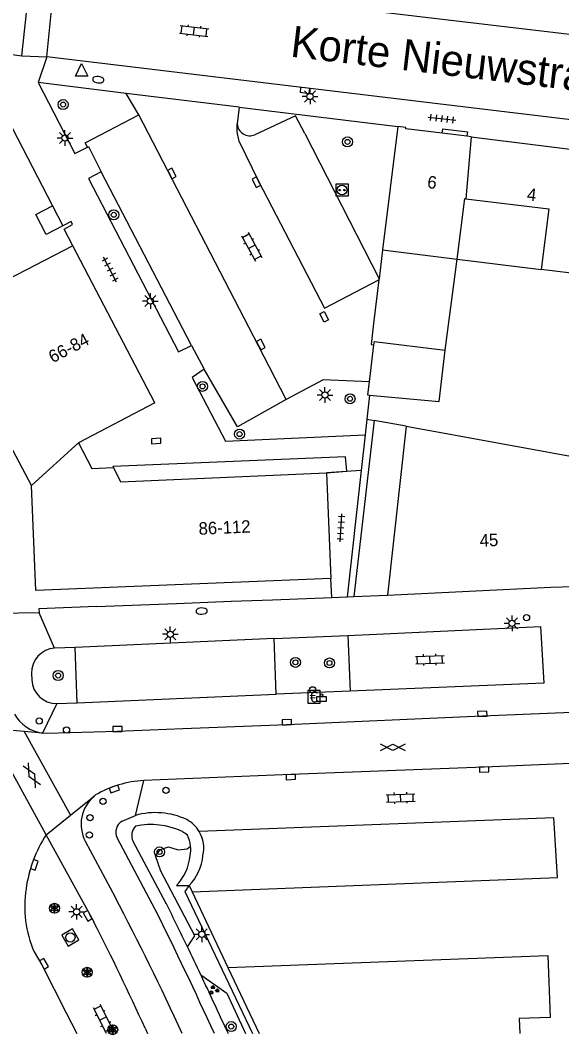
# Model space of a CAD drawing. Extents: x 132998 to 136004, y 396998 to 398512.
# Drawn here: x 134524.2 to 134567.6, y 396999.9 to 397081.2 of the extents above; entities that cross this region are included whole.
import ezdxf

# ---------------------------------------------------------------- set-up
doc = ezdxf.new("R2010")
doc.units = 0
for name, color, linetype in [('gg-afsc-erfafscheiding', 7, 'Continuous'), ('gg-afsc-muur', 7, 'Continuous'), ('gg-anno-huisnummerreeks BGT', 7, 'Continuous'), ('gg-anno-openbare ruimte label', 7, 'Continuous'), ('gg-bbg-bijgebouw', 7, 'Continuous'), ('gg-bbg-hoofdgebouw', 7, 'Continuous'), ('gg-bbg-onder overbouw', 7, 'Continuous'), ('gg-bbg-pand overbouw', 7, 'Continuous'), ('gg-bbg-tussenscheiding', 7, 'Continuous'), ('gg-knt-verharding', 7, 'Continuous'), ('gg-knt-verharding nz', 7, 'Continuous'), ('gt-grn-groengrens', 7, 'Continuous'), ('gt-grn-vlakafsluiter', 7, 'Continuous'), ('gt-grn-weggrens', 7, 'Continuous'), ('gt-symb-afvalbak', 7, 'Continuous'), ('gt-symb-betaalautomaat', 7, 'Continuous'), ('gt-symb-boom', 7, 'Continuous'), ('gt-symb-brandkraan', 7, 'Continuous'), ('gt-symb-drukknoppaal', 7, 'Continuous'), ('gt-symb-gesloten verharding', 7, 'Continuous'), ('gt-symb-groenvak', 7, 'Continuous'), ('gt-symb-klinker verharding', 7, 'Continuous'), ('gt-symb-kolk', 7, 'Continuous'), ('gt-symb-kolk center center', 7, 'Continuous'), ('gt-symb-laadpunt elektrisch vervoer', 7, 'Continuous'), ('gt-symb-lichtmast', 7, 'Continuous'), ('gt-symb-rioolschacht', 7, 'Continuous'), ('gt-symb-solitaire heester', 7, 'Continuous'), ('gt-symb-tegel verharding', 7, 'Continuous'), ('gt-symb-verkeersbordpaal', 7, 'Continuous'), ('gt-symb-verkeersregelinstallatiepaal', 7, 'Continuous'), ('gt-symb-waterafsluiter', 7, 'Continuous')]:
    doc.layers.add(name, color=color, linetype=linetype)

# ---------------------------------------------------------------- blocks, each defined once
blk = doc.blocks.new('gt0-TEG1')
at = {"layer": 'gt-symb-tegel verharding'}
for p, q in [((-1.125, 0), (1.125, 0)), ((-0.9, -0.25), (-0.9, 0.25)), ((-0.45, -0.25), (-0.45, 0.25)), ((0, -0.25), (0, 0.25)), ((0.45, -0.25), (0.45, 0.25)), ((0.9, -0.25), (0.9, 0.25))]:
    blk.add_line(p, q, dxfattribs=at)
blk = doc.blocks.new('gt0-BOOM')
at = {"layer": 'gt-symb-boom'}
for radius in [0.4, 0.2]:
    blk.add_circle((0, 0), radius, dxfattribs=at)
blk = doc.blocks.new('gt0-VPAAL')
at = {"layer": 'gt-symb-verkeersbordpaal'}
blk.add_circle((0, 0), 0.25, dxfattribs=at)
blk = doc.blocks.new('gt0-KL1')
at = {"layer": 'gt-symb-klinker verharding'}
for p, q in [((-1.15, 0.3), (1.15, 0.3)), ((-1, -0.3), (-1, 0.3)), ((-0.5, 0.3), (-0.5, 0.45)), ((0, -0.3), (0, 0.3)), ((0.5, 0.3), (0.5, 0.45)), ((1, -0.3), (1, 0.3)), ((-1.15, -0.3), (1.15, -0.3)), ((-0.5, -0.45), (-0.5, -0.3)), ((0.5, -0.45), (0.5, -0.3))]:
    blk.add_line(p, q, dxfattribs=at)
blk = doc.blocks.new('gt0-LMAST')
at = {"layer": 'gt-symb-lichtmast'}
for p, q in [((-0.182, 0.173), (-0.447, 0.438)), ((-0.005, 0.246), (-0.005, 0.621)), ((0.172, 0.173), (0.437, 0.438)), ((-0.255, -0.004), (-0.63, -0.004)), ((-0.182, -0.181), (-0.447, -0.446)), ((-0.005, -0.254), (-0.005, -0.629)), ((0.437, -0.446), (0.172, -0.181)), ((0.245, -0.004), (0.62, -0.004))]:
    blk.add_line(p, q, dxfattribs=at)
blk.add_circle((-0.005, -0.004), 0.25, dxfattribs=at)
blk = doc.blocks.new('gt0-BR')
at = {"layer": 'gt-symb-brandkraan'}
for centre, radius, start, end in [((-0.244, 0), 0.206, 107.56694, 252.43307), ((0.599, -2.664), 3, 106.89205, 107.56694), ((0, -0.691), 0.938, 73.10799, 106.89205), ((-0.599, -2.664), 3, 72.43309, 73.10799), ((0.244, 0), 0.206, 287.56695, 72.43309), ((0.599, 2.664), 3, 252.43307, 253.10797), ((0, 0.691), 0.938, 253.10797, 286.89206), ((-0.599, 2.664), 3, 286.89206, 287.56695)]:
    blk.add_arc(centre, radius, start, end, dxfattribs=at)
blk = doc.blocks.new('gt0-KOLK')
at = {"layer": 'gt-symb-kolk'}
blk.add_lwpolyline([(0, 0), (0.375, 0), (0.375, 0.4), (-0.375, 0.4), (-0.375, 0), (0, 0)], dxfattribs=at)
blk = doc.blocks.new('gt0-KOLKCC')
at = {"layer": 'gt-symb-kolk center center'}
blk.add_lwpolyline([(-0.375, 0.2), (0.375, 0.2), (0.375, -0.2), (-0.375, -0.2)], close=True, dxfattribs=at)
blk = doc.blocks.new('gt0-LEV')
at = {"layer": 'gt-symb-laadpunt elektrisch vervoer'}
blk.add_lwpolyline([(-0.486, 0.501), (0.486, 0.501), (0.486, -0.499), (-0.486, -0.499)], close=True, dxfattribs=at)
for centre, radius in [((0, 0), 0.393), ((-0.186, 0), 0.0566), ((0.186, 0), 0.0566)]:
    blk.add_circle(centre, radius, dxfattribs=at)
blk = doc.blocks.new('gt0-DPAAL')
at = {"layer": 'gt-symb-drukknoppaal'}
blk.add_circle((0, 0), 0.25, dxfattribs=at)
blk = doc.blocks.new('gt0-VIPAAL')
at = {"layer": 'gt-symb-verkeersregelinstallatiepaal'}
blk.add_circle((0, 0), 0.25, dxfattribs=at)
blk = doc.blocks.new('gt0-GESVH1')
at = {"layer": 'gt-symb-gesloten verharding'}
for p, q in [((-0.992, -0.261), (0.008, 0.239)), ((0.008, -0.261), (-0.992, 0.239)), ((0.008, 0.239), (1.008, -0.261)), ((1.008, 0.239), (0.008, -0.261))]:
    blk.add_line(p, q, dxfattribs=at)
blk = doc.blocks.new('gt0-BA')
at = {"layer": 'gt-symb-betaalautomaat'}
blk.add_lwpolyline([(-0.498, -0.507), (0.502, -0.507), (0.502, 0.493), (-0.498, 0.493)], close=True, dxfattribs=at)
blk.add_text('€', height=0.9, dxfattribs=at).set_placement((-0.357, -0.457))
blk = doc.blocks.new('gt0-ABAK')
at = {"layer": 'gt-symb-afvalbak'}
blk.add_lwpolyline([(0.375, -0.5), (-0.375, -0.5), (-0.375, -0.1), (0.375, -0.1)], close=True, dxfattribs=at)
blk.add_circle((0, 0), 0.1, dxfattribs=at)
blk = doc.blocks.new('gt0-WAFSL')
at = {"layer": 'gt-symb-waterafsluiter'}
for p, q in [((-0.5, -0.333), (0, 0.667)), ((0, 0.667), (0.5, -0.333)), ((0.5, -0.333), (-0.5, -0.333))]:
    blk.add_line(p, q, dxfattribs=at)
blk = doc.blocks.new('gt0-GRVAK')
at = {"layer": 'gt-symb-groenvak'}
for p, q in [((-0.11, 0.189), (-0.228, 0.24)), ((-0.182, 0.153), (0.088, 0.153)), ((-0.091, 0.211), (-0.156, 0.322)), ((-0.047, 0.214), (-0.047, 0.393)), ((-0.004, 0.211), (0.061, 0.322)), ((0.015, 0.189), (0.133, 0.24)), ((0.262, -0.052), (0.197, 0.059)), ((0.305, -0.049), (0.305, 0.13)), ((0.349, -0.052), (0.414, 0.059)), ((-0.245, -0.228), (-0.363, -0.177)), ((-0.318, -0.264), (-0.047, -0.264)), ((-0.226, -0.206), (-0.291, -0.095)), ((-0.183, -0.203), (-0.183, -0.024)), ((-0.139, -0.206), (-0.074, -0.095)), ((-0.12, -0.228), (-0.002, -0.177)), ((0.243, -0.074), (0.125, -0.023)), ((0.17, -0.11), (0.441, -0.11)), ((0.368, -0.074), (0.486, -0.023))]:
    blk.add_line(p, q, dxfattribs=at)
blk = doc.blocks.new('gt0-SH')
at = {"layer": 'gt-symb-solitaire heester'}
blk.add_circle((0, 0), 0.4, dxfattribs=at)
for centre, start, end in [((-0.346, 0.2), 270, 30), ((-0.346, -0.2), 330, 90), ((0, 0.4), 210, 330), ((0.346, 0.2), 150, 270), ((0.346, -0.2), 90, 210), ((0, -0.4), 30, 150)]:
    blk.add_arc(centre, 0.4, start, end, dxfattribs=at)
blk = doc.blocks.new('gt0-RS')
at = {"layer": 'gt-symb-rioolschacht'}
blk.add_lwpolyline([(-0.5, -0.5), (0.5, -0.5), (0.5, 0.5), (-0.5, 0.5)], close=True, dxfattribs=at)
blk.add_circle((0, 0), 0.375, dxfattribs=at)

msp = doc.modelspace()

# ---------------------------------------------------------------- linework, layer by layer
at = {"layer": 'gg-afsc-erfafscheiding'}
for p, q in [((134558.205, 397054.727), (134559.165, 397062.032)), ((134559.165, 397062.032), (134565.918, 397061.193))]:
    msp.add_line(p, q, dxfattribs=at)
at = {"layer": 'gg-afsc-muur'}
for p, q in [((134553.201, 397062.776), (134552.917, 397060.461)), ((134552.905, 397060.365), (134552.477, 397056.872)), ((134552.917, 397060.461), (134552.905, 397060.365)), ((134552.146, 397051.133), (134551.94, 397049.21)), ((134530.271, 397034.194), (134536.681, 397034.439)), ((134541.058, 397034.623), (134544.376, 397034.75)), ((134537.688, 397011.848), (134537.927, 397011.344)), ((134537.927, 397011.344), (134540.797, 397005.304)), ((134540.797, 397005.304), (134543.317, 397000))]:
    msp.add_line(p, q, dxfattribs=at)
for points in [[(134552.477, 397056.872), (134552.272, 397055.203), (134552.48, 397055.178)], [(134537.688, 397011.848), (134537.338, 397011.378), (134542.784, 397000)]]:
    msp.add_lwpolyline(points, dxfattribs=at)
at = {"layer": 'gg-bbg-bijgebouw'}
for p, q in [((134552.512, 397055.442), (134552.48, 397055.178)), ((134552.512, 397055.442), (134558.205, 397054.727)), ((134552.48, 397055.178), (134552.116, 397052.207))]:
    msp.add_line(p, q, dxfattribs=at)
for points in [[(134552.146, 397051.133), (134557.723, 397050.63), (134558.205, 397054.727)], [(134552.116, 397052.207), (134551.987, 397051.152), (134552.146, 397051.133)]]:
    msp.add_lwpolyline(points, dxfattribs=at)
at = {"layer": 'gg-bbg-hoofdgebouw'}
for p, q in [((134521.84, 397075.74), (134526.748, 397066.294)), ((134554.43, 397072.665), (134553.201, 397062.776)), ((134559.96, 397071.868), (134557.975, 397072.114)), ((134560.292, 397071.827), (134559.96, 397071.868)), ((134534.95, 397050.51), (134528.363, 397063.108)), ((134553.201, 397062.776), (134559.165, 397062.032)), ((134570.695, 397060.611), (134565.918, 397061.193)), ((134534.95, 397050.51), (134528.82, 397047.32)), ((134551.94, 397049.21), (134551.801, 397047.967)), ((134551.94, 397049.21), (134552.53, 397049.103)), ((134551.801, 397047.967), (134551.479, 397045.087)), ((134548.7, 397044.9), (134549.06, 397036.45)), ((134551.479, 397045.087), (134550.349, 397034.978)), ((134525.42, 397035.49), (134525.06, 397043.9)), ((134549.06, 397036.45), (134525.42, 397035.49)), ((134553.584, 397035.122), (134566.674, 397035.757)), ((134566.674, 397035.757), (134570.253, 397035.847)), ((134550.349, 397034.978), (134550.891, 397035.01))]:
    msp.add_line(p, q, dxfattribs=at)
for points in [[(134557.975, 397072.114), (134555.057, 397072.475), (134555.072, 397072.586), (134554.43, 397072.665)], [(134560.292, 397071.827), (134571.031, 397070.499), (134571.046, 397070.626)], [(134559.165, 397062.032), (134559.774, 397066.881), (134559.865, 397066.87)], [(134559.865, 397066.87), (134566.51, 397066.052), (134565.918, 397061.193)], [(134528.363, 397063.108), (134527.667, 397064.439), (134528.35, 397064.794), (134528.226, 397065.033), (134527.578, 397064.697)], [(134555.088, 397048.638), (134570.307, 397045.873), (134570.455, 397046.697)], [(134528.82, 397047.32), (134529.89, 397045.26), (134531.62, 397045.35)], [(134525.06, 397043.9), (134523.35, 397047.13), (134519.26, 397045.11)]]:
    msp.add_lwpolyline(points, dxfattribs=at)
at = {"layer": 'gg-bbg-onder overbouw'}
for p, q in [((134552.53, 397049.103), (134550.891, 397035.01)), ((134555.088, 397048.638), (134553.584, 397035.122))]:
    msp.add_line(p, q, dxfattribs=at)
for points in [[(134527.578, 397064.697), (134526.229, 397063.996), (134525.399, 397065.593), (134526.748, 397066.294)], [(134531.62, 397045.35), (134532.2, 397044.18), (134548.7, 397044.9)]]:
    msp.add_lwpolyline(points, dxfattribs=at)
at = {"layer": 'gg-bbg-pand overbouw'}
for p, q in [((134526.748, 397066.294), (134527.578, 397064.697)), ((134555.088, 397048.638), (134552.53, 397049.103)), ((134550.891, 397035.01), (134553.584, 397035.122))]:
    msp.add_line(p, q, dxfattribs=at)
msp.add_lwpolyline([(134548.7, 397044.9), (134550.322, 397045.042), (134550.216, 397046.192), (134531.585, 397045.421), (134531.62, 397045.35)], dxfattribs=at)
at = {"layer": 'gg-bbg-tussenscheiding'}
for p, q in [((134560.292, 397071.827), (134559.865, 397066.87)), ((134528.363, 397063.108), (134513.793, 397055.537)), ((134525.06, 397043.9), (134528.82, 397047.32))]:
    msp.add_line(p, q, dxfattribs=at)
at = {"layer": 'gg-knt-verharding'}
for p, q in [((134524.288, 397078.31), (134525.05, 397085.27)), ((134521.47, 397078.69), (134524.288, 397078.31)), ((134589.755, 397070.618), (134526.29, 397078.23)), ((134532.636, 397075.307), (134525.6, 397076.17)), ((134541.697, 397074.203), (134532.636, 397075.307)), ((134533.653, 397073.589), (134532.636, 397075.307)), ((134541.697, 397074.203), (134541.538, 397072.858)), ((134541.697, 397074.203), (134554.43, 397072.665)), ((134546.953, 397072.087), (134552.917, 397060.461)), ((134537.89, 397055.12), (134530.63, 397069.03)), ((134537.89, 397055.12), (134538.9, 397053.21)), ((134551.479, 397045.087), (134548.7, 397044.9)), ((134536.681, 397034.439), (134541.058, 397034.623)), ((134544.376, 397034.75), (134549.118, 397034.931)), ((134549.118, 397034.931), (134550.349, 397034.978)), ((134525.662, 397033.689), (134522.342, 397033.637)), ((134530.271, 397034.194), (134525.639, 397034.013)), ((134525.639, 397034.013), (134525.662, 397033.689)), ((134544.501, 397031.646), (134550.412, 397031.874)), ((134550.412, 397031.874), (134550.594, 397027.415)), ((134544.67, 397027.176), (134544.501, 397031.646)), ((134528.567, 397030.914), (134526.915, 397030.873)), ((134528.711, 397026.501), (134528.567, 397030.914)), ((134525.07, 397028.829), (134525.074, 397028.339)), ((134550.594, 397027.415), (134544.67, 397027.176)), ((134527.083, 397026.442), (134528.711, 397026.501)), ((134530.195, 397019.115), (134530.081, 397019.023)), ((134532.331, 397017.019), (134533.39, 397017.476)), ((134530.069, 397008.929), (134526.232, 397015.928)), ((134534.973, 397009.946), (134531.916, 397015.677)), ((134529.369, 397015.402), (134531.761, 397010.925)), ((134534.164, 397000.43), (134534.362, 397000))]:
    msp.add_line(p, q, dxfattribs=at)
for points in [[(134526.29, 397078.23), (134526.95, 397084.94), (134590.627, 397077.402)], [(134525.6, 397076.17), (134528.54, 397070.5), (134529.544, 397070.998)], [(134529.544, 397070.998), (134529.364, 397071.343), (134533.653, 397073.589)], [(134546.953, 397072.087), (134546.22, 397073.517), (134542.951, 397071.99)], [(134557.975, 397072.114), (134558.018, 397072.461), (134560.003, 397072.216), (134559.96, 397071.868)], [(134529.544, 397070.998), (134529.63, 397071.04), (134530.63, 397069.03)], [(134530.63, 397069.03), (134529.62, 397068.5), (134536.84, 397054.61), (134537.89, 397055.12)], [(134538.9, 397053.21), (134537.94, 397052.55), (134540.6, 397047.44), (134551.801, 397047.967)], [(134545.46, 397050.8), (134541.566, 397048.598), (134538.9, 397053.21)], [(134552.116, 397052.207), (134548.424, 397052.351), (134545.46, 397050.8)], [(134577.529, 397026.123), (134574.876, 397025.984), (134561.192, 397025.414), (134545.528, 397024.734), (134537.175, 397024.417), (134531.961, 397024.196), (134526.275, 397024.042), (134525.93, 397024.071)], [(134582.194, 397022.208), (134561.325, 397021.351), (134545.834, 397020.749), (134534.059, 397020.268)], [(134525.275, 397006.553), (134525.882, 397005.493), (134527.848, 397001.656), (134528.68, 397000)]]:
    msp.add_lwpolyline(points, dxfattribs=at)
for centre, radius, start, end in [((134542.566, 397072.947), 1.032, 184.96231, 291.91322), ((134527.045, 397028.901), 1.977, 93.7835, 182.07504), ((134527.059, 397028.429), 1.987, 182.59469, 270.69019), ((134526.355, 397027.12), 3.079, 209.99806, 262.05726), ((134534.561, 397011.535), 8.747, 93.28875, 119.94098), ((134531.989, 397016.767), 2.954, 130.22486, 207.52675), ((134534.992, 397011.77), 5.927, 64.96776, 105.68496), ((134532.873, 397016.116), 1.053, 120.98952, 204.64309), ((134536.261, 397014.847), 2.606, 30.90892, 61.61627), ((134535.32, 397010.092), 10.8, 147.29242, 171.98462), ((134536.253, 397014.845), 2.614, 347.09972, 30.85777), ((134534.639, 397014.717), 4.187, 316.74001, 353.75487), ((134533.632, 397010.194), 9.116, 171.1404, 203.54274), ((134351.81, 396915.674), 203.605, 24.46671, 27.89303), ((134234.023, 396860.265), 336.118, 24.56541, 26.44398), ((134336.476, 396910.416), 217.216, 24.48144, 26.97009)]:
    msp.add_arc(centre, radius, start, end, dxfattribs=at)
at = {"layer": 'gg-knt-verharding nz'}
for p, q in [((134544.501, 397031.646), (134528.567, 397030.914)), ((134528.711, 397026.501), (134544.67, 397027.176)), ((134526.232, 397015.928), (134521.555, 397024.436)), ((134524.463, 397024.193), (134521.555, 397024.436)), ((134524.463, 397024.193), (134528.195, 397017.506)), ((134525.93, 397024.071), (134524.463, 397024.193)), ((134528.195, 397017.506), (134530.081, 397019.023)), ((134526.232, 397015.928), (134528.195, 397017.506))]:
    msp.add_line(p, q, dxfattribs=at)
for points in [[(134545.46, 397050.8), (134543.265, 397055.094), (134533.653, 397073.589)], [(134541.71, 397071.46), (134541.54, 397072.236), (134541.538, 397072.858)], [(134541.71, 397071.46), (134543.262, 397068.286), (134548.545, 397058.102), (134552.905, 397060.365)], [(134550.412, 397031.874), (134565.853, 397032.596), (134566.107, 397028.077), (134550.594, 397027.415)], [(134537.927, 397011.344), (134567.214, 397012.498), (134566.918, 397017.291), (134538.497, 397016.186)], [(134540.797, 397005.304), (134566.431, 397006.262), (134566.633, 397001.296), (134564.135, 397001.204), (134564.187, 397000)]]:
    msp.add_lwpolyline(points, dxfattribs=at)
at = {"layer": 'gt-grn-groengrens'}
for p, q in [((134536.669, 397011.848), (134537.688, 397011.848)), ((134539.29, 397003.303), (134539.291, 397003.303)), ((134539.291, 397003.302), (134539.29, 397003.303))]:
    msp.add_line(p, q, dxfattribs=at)
for points in [[(134535.868, 397010.391), (134535.862, 397010.404), (134535.855, 397010.417), (134533.197, 397015.395)], [(134537.555, 397006.951), (134538.156, 397007.819), (134535.417, 397013.016), (134534.984, 397014.225), (134535.399, 397014.749), (134536.049, 397014.948), (134536.825, 397014.713), (134537.528, 397014.803), (134537.807, 397015.009)], [(134538.627, 397004.711), (134540.704, 397003.227), (134542.214, 397000)], [(134540.628, 397000.415), (134540.723, 397000.208), (134540.817, 397000)]]:
    msp.add_lwpolyline(points, dxfattribs=at)
for centre, radius, start, end in [((134534.188, 397015.858), 1.094, 135.7839, 205.04903), ((134534.609, 397010.845), 5.901, 64.51186, 101.78087), ((134535.9, 397013.865), 2.622, 50.84141, 61.58424), ((134535.128, 397014.733), 2.693, 5.89069, 25.64227), ((134535.171, 397014.723), 2.651, 349.98051, 6.18587), ((134533.612, 397014.721), 4.195, 316.77518, 353.7197), ((134230.4, 396858.454), 341.168, 25.80193, 26.44538), ((134277.419, 396881.081), 288.988, 25.32827, 25.82062), ((134252.329, 396868.835), 316.905, 25.10741, 25.38886), ((134243.533, 396864.58), 326.675, 24.57034, 25.12836)]:
    msp.add_arc(centre, radius, start, end, dxfattribs=at)
at = {"layer": 'gt-grn-vlakafsluiter'}
msp.add_line((134549.118, 397034.931), (134549.06, 397036.45), dxfattribs=at)
at = {"layer": 'gt-grn-weggrens'}
for p, q in [((134524.288, 397078.31), (134526.29, 397078.23)), ((134526.29, 397078.23), (134525.6, 397076.17)), ((134526.915, 397030.873), (134525.662, 397033.689)), ((134527.083, 397026.442), (134525.93, 397024.071)), ((134533.39, 397017.476), (134534.059, 397020.268))]:
    msp.add_line(p, q, dxfattribs=at)

# ---------------------------------------------------------------- block references
at = {"layer": 'gt-symb-afvalbak'}
msp.add_blockref('gt0-ABAK', (134548.303, 397027.104), dxfattribs=at)
at = {"layer": 'gt-symb-betaalautomaat'}
msp.add_blockref('gt0-BA', (134547.702, 397026.982), dxfattribs=at)
at = {"layer": 'gt-symb-boom'}
for p in [(134527.595, 397074.413), (134550.385, 397071.421), (134531.653, 397065.579), (134538.768, 397051.837), (134550.587, 397050.844), (134541.733, 397048.014), (134546.209, 397029.733), (134548.943, 397029.682), (134527.195, 397028.679), (134535.321, 397014.549), (134541.069, 397000.563)]:
    msp.add_blockref('gt0-BOOM', p, dxfattribs=at)
at = {"layer": 'gt-symb-brandkraan'}
for p, rotation in [((134530.409, 397076.401), -6.8336723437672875), ((134538.698, 397033.843), -177.94969478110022)]:
    msp.add_blockref('gt0-BR', p, dxfattribs=dict(at, rotation=rotation))
at = {"layer": 'gt-symb-drukknoppaal'}
for p in [(134527.862, 397024.322), (134529.701, 397015.914)]:
    msp.add_blockref('gt0-DPAAL', p, dxfattribs=at)
at = {"layer": 'gt-symb-gesloten verharding'}
msp.add_blockref('gt0-GESVH1', (134554.008, 397022.944), dxfattribs=at)
at = {"layer": 'gt-symb-gesloten verharding', "rotation": 118.82083594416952}
msp.add_blockref('gt0-GESVH1', (134525.077, 397020.672), dxfattribs=at)
at = {"layer": 'gt-symb-groenvak'}
msp.add_blockref('gt0-GRVAK', (134539.653, 397003.48), dxfattribs=at)
at = {"layer": 'gt-symb-klinker verharding'}
for p, rotation in [((134538.088, 397080.303), -6.549091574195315), ((134542.709, 397063.027), -61.17916405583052), ((134556.986, 397029.944), 2.006538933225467), ((134554.65, 397018.874), 2.0065389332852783), ((134530.788, 397001.203), -63.51182146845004)]:
    msp.add_blockref('gt0-KL1', p, dxfattribs=dict(at, rotation=rotation))
at = {"layer": 'gt-symb-kolk'}
for p, rotation in [((134546.998, 397075.743), 173.16632765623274), ((134536.136, 397068.797), -62.51468631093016), ((134543.262, 397068.286), 116.05977866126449), ((134543.265, 397055.094), -62.922490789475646), ((134535.061, 397047.264), 2.750834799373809), ((134561.192, 397025.414), 2.4863980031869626), ((134531.961, 397024.196), 1.5496839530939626), ((134545.528, 397024.734), 2.179337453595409), ((134561.325, 397021.351), -177.66713715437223), ((134545.834, 397020.749), -177.7803444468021), ((134531.634, 397019.779), -160.4498525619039), ((134525.098, 397013.577), -108.83304243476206), ((134529.741, 397009.533), 118.51063348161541), ((134525.882, 397005.493), -60.19606432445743)]:
    msp.add_blockref('gt0-KOLK', p, dxfattribs=dict(at, rotation=rotation))
at = {"layer": 'gt-symb-kolk center center', "rotation": 117.68750489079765}
msp.add_blockref('gt0-KOLKCC', (134548.522, 397057.401), dxfattribs=at)
at = {"layer": 'gt-symb-laadpunt elektrisch vervoer'}
msp.add_blockref('gt0-LEV', (134549.949, 397067.562), dxfattribs=at)
at = {"layer": 'gt-symb-lichtmast'}
for p in [(134547.389, 397075.059), (134527.747, 397071.736), (134534.595, 397058.676), (134548.585, 397051.15), (134563.579, 397032.861), (134536.187, 397031.986), (134528.681, 397009.754), (134538.713, 397007.951)]:
    msp.add_blockref('gt0-LMAST', p, dxfattribs=at)
at = {"layer": 'gt-symb-rioolschacht', "rotation": 120.32439538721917}
msp.add_blockref('gt0-RS', (134528.171, 397007.697), dxfattribs=at)
at = {"layer": 'gt-symb-solitaire heester'}
for p in [(134526.901, 397010.032), (134529.523, 397004.908), (134531.569, 397000.308)]:
    msp.add_blockref('gt0-SH', p, dxfattribs=at)
at = {"layer": 'gt-symb-tegel verharding'}
for p, rotation in [((134557.958, 397073.284), -6.549091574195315), ((134531.349, 397061.181), 117.46222718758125), ((134549.854, 397040.499), 86.55950512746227)]:
    msp.add_blockref('gt0-TEG1', p, dxfattribs=dict(at, rotation=rotation))
at = {"layer": 'gt-symb-verkeersbordpaal'}
for p in [(134564.733, 397033.311), (134547.588, 397027.53), (134535.834, 397019.491), (134530.781, 397018.61)]:
    msp.add_blockref('gt0-VPAAL', p, dxfattribs=at)
at = {"layer": 'gt-symb-verkeersregelinstallatiepaal'}
for p in [(134525.678, 397025.044), (134529.749, 397017.294)]:
    msp.add_blockref('gt0-VIPAAL', p, dxfattribs=at)
at = {"layer": 'gt-symb-waterafsluiter'}
msp.add_blockref('gt0-WAFSL', (134529.078, 397077.02), dxfattribs=at)

# ---------------------------------------------------------------- texts
at = {"layer": 'gg-anno-huisnummerreeks BGT'}
for s, rotation, p in [('6', 352.9, (134556.734, 397067.734)), ('4', 352.9, (134564.721, 397066.746)), ('66-84', 27.6, (134526.762, 397053.682)), ('86-112', 2.5, (134538.473, 397039.949)), ('45', 2.8, (134560.999, 397038.986))]:
    msp.add_text(s, height=1, rotation=rotation, dxfattribs=at).set_placement(p)
at = {"layer": 'gg-anno-openbare ruimte label'}
msp.add_text('Korte Nieuwstraat', height=2.5, rotation=353.2, dxfattribs=at).set_placement((134545.742, 397078.258))

doc.saveas('drawing.dxf')
